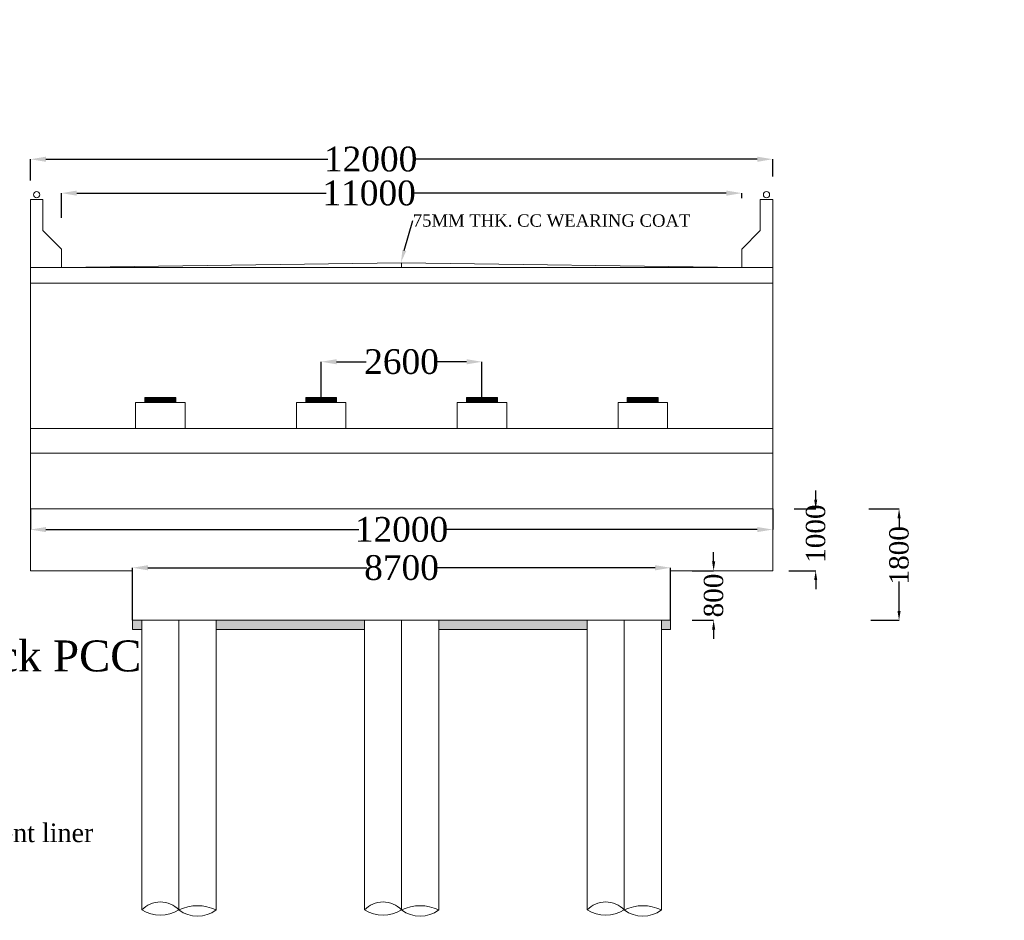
# Model space of a CAD drawing. Header units: millimetres. Extents: x -20950785 to 389010297, y -11535949 to 14056629.
# Tile 550 of 654: x 18206810 to 18238647, y -291530 to -262417. Entities that reach past the tile are written whole.
import ezdxf
from ezdxf import colors
from ezdxf.entities.mleader import LeaderData, LeaderLine
from ezdxf.math import Vec2, Vec3

# ---------------------------------------------------------------- set-up
doc = ezdxf.new("R2010")
doc.units = ezdxf.units.MM
doc.header["$LTSCALE"] = 60
doc.header["$MEASUREMENT"] = 0
doc.styles.add('PDF Arial Bold', font='times.ttf')
doc.dimstyles.get("Standard").update_dxf_attribs({"dimtxt": 400, "dimasz": 215, "dimexe": 0.18, "dimexo": 0.0625, "dimgap": 0.09, "dimtad": 0, "dimtih": 1, "dimtoh": 1, "dimdec": 0, "dimzin": 4, "dimdsep": 46, "dimtxsty": 'Standard', "dimblk": 'OPEN90', "dimcen": 0, "dimadec": 0, "dimazin": 1, "dimtfac": 1, "dimtdec": 0, "dimtix": 1, "dimtofl": 0, "dimtmove": 0, "dimatfit": 3, "dimldrblk": 'OPEN30', "dimfxl": 1, "dimtolj": 1, "dimtzin": 0, "dimarcsym": 0})

# ---------------------------------------------------------------- blocks, each defined once
blk = doc.blocks.new('*D3326')
at = {"color": 0, "linetype": 'Continuous', "lineweight": -2, "ltscale": 2, "transparency": 16777216}
for p, q in [((18207157, -278231), (18207157, -278899)), ((18231157, -278231), (18231157, -278899)), ((18207657, -278899), (18217771, -278899)), ((18230657, -278899), (18220544, -278899))]:
    blk.add_line(p, q, dxfattribs=at)
at = {"color": 0, "linetype": 'Continuous', "lineweight": 9, "ltscale": 2, "transparency": 16777216}
for points in [[(18207657, -278816), (18207657, -278983), (18207157, -278899)], [(18230657, -278816), (18230657, -278983), (18231157, -278899)]]:
    blk.add_solid(points, dxfattribs=at)
at = {"layer": 'Defpoints', "color": 0, "linetype": 'Continuous', "lineweight": 9, "ltscale": 2, "transparency": 16777216}
for p in [(18207157, -278231), (18231157, -278231), (18207157, -278899)]:
    blk.add_point(p, dxfattribs=at)
at = {"color": 0, "linetype": 'Continuous', "lineweight": 9, "ltscale": 2, "transparency": 16777216, "insert": (18219157, -278899), "char_height": 800, "attachment_point": 5, "style": 'PDF Arial Bold'}
blk.add_mtext('\\A1;12000', dxfattribs=at)
blk = doc.blocks.new('*D3327')
at = {"color": 0, "linetype": 'Continuous', "lineweight": -2, "ltscale": 2, "transparency": 16777216}
for p, q in [((18210457, -281831), (18210457, -280133)), ((18210957, -280134), (18218033, -280134)), ((18227357, -280134), (18220282, -280134)), ((18227857, -281831), (18227857, -280133))]:
    blk.add_line(p, q, dxfattribs=at)
at = {"color": 0, "linetype": 'Continuous', "lineweight": 9, "ltscale": 2, "transparency": 16777216}
for points in [[(18210957, -280050), (18210957, -280217), (18210457, -280134)], [(18227357, -280050), (18227357, -280217), (18227857, -280134)]]:
    blk.add_solid(points, dxfattribs=at)
at = {"layer": 'Defpoints', "color": 0, "linetype": 'Continuous', "lineweight": 9, "ltscale": 2, "transparency": 16777216}
for p in [(18210457, -280134), (18210457, -281831), (18227857, -281831)]:
    blk.add_point(p, dxfattribs=at)
at = {"color": 0, "linetype": 'Continuous', "lineweight": 9, "ltscale": 2, "transparency": 16777216, "insert": (18219157, -280134), "char_height": 800, "attachment_point": 5, "style": 'PDF Arial Bold'}
blk.add_mtext('\\A1;8700', dxfattribs=at)
blk = doc.blocks.new('*D3361')
at = {"color": 0, "linetype": 'Continuous', "lineweight": -2, "ltscale": 2, "transparency": 16777216}
for p, q in [((18208157, -268821), (18208157, -268024)), ((18208657, -268024), (18216722, -268024)), ((18229657, -268024), (18219495, -268024)), ((18230157, -268184), (18230157, -268024))]:
    blk.add_line(p, q, dxfattribs=at)
at = {"color": 0, "linetype": 'Continuous', "lineweight": 9, "ltscale": 2, "transparency": 16777216}
for points in [[(18208657, -267941), (18208657, -268107), (18208157, -268024)], [(18229657, -267941), (18229657, -268107), (18230157, -268024)]]:
    blk.add_solid(points, dxfattribs=at)
at = {"layer": 'Defpoints', "color": 0, "linetype": 'Continuous', "lineweight": 9, "ltscale": 2, "transparency": 16777216}
for p in [(18208157, -268024), (18230157, -268184), (18208157, -268821)]:
    blk.add_point(p, dxfattribs=at)
at = {"color": 0, "linetype": 'Continuous', "lineweight": 9, "ltscale": 2, "transparency": 16777216, "insert": (18218108, -268024), "char_height": 800, "attachment_point": 5, "style": 'PDF Arial Bold'}
blk.add_mtext('\\A1;11000', dxfattribs=at)
blk = doc.blocks.new('*D3362')
at = {"color": 0, "linetype": 'Continuous', "lineweight": -2, "ltscale": 2, "transparency": 16777216}
for p, q in [((18207157, -267616), (18207157, -266928)), ((18207657, -266928), (18216771, -266928)), ((18230657, -266928), (18219544, -266928)), ((18231157, -267484), (18231157, -266928))]:
    blk.add_line(p, q, dxfattribs=at)
at = {"color": 0, "linetype": 'Continuous', "lineweight": 9, "ltscale": 2, "transparency": 16777216}
for points in [[(18207657, -266845), (18207657, -267012), (18207157, -266928)], [(18230657, -266845), (18230657, -267012), (18231157, -266928)]]:
    blk.add_solid(points, dxfattribs=at)
at = {"layer": 'Defpoints', "color": 0, "linetype": 'Continuous', "lineweight": 9, "ltscale": 2, "transparency": 16777216}
for p in [(18207157, -266928), (18207157, -267616), (18231157, -267484)]:
    blk.add_point(p, dxfattribs=at)
at = {"color": 0, "linetype": 'Continuous', "lineweight": 9, "ltscale": 2, "transparency": 16777216, "insert": (18218157, -266928), "char_height": 800, "attachment_point": 5, "style": 'PDF Arial Bold'}
blk.add_mtext('\\A1;12000', dxfattribs=at)
blk = doc.blocks.new('*D3381')
at = {"color": 0, "linetype": 'Continuous', "lineweight": -2, "ltscale": 2, "transparency": 16777216}
for p, q in [((18234264, -278231), (18235244, -278231)), ((18235244, -278531), (18235244, -278878)), ((18235244, -281531), (18235244, -280583)), ((18234327, -281831), (18235244, -281831))]:
    blk.add_line(p, q, dxfattribs=at)
at = {"color": 0, "linetype": 'Continuous', "lineweight": 9, "ltscale": 2, "transparency": 16777216}
for points in [[(18235194, -278531), (18235294, -278531), (18235244, -278231)], [(18235194, -281531), (18235294, -281531), (18235244, -281831)]]:
    blk.add_solid(points, dxfattribs=at)
at = {"layer": 'Defpoints', "color": 0, "linetype": 'Continuous', "lineweight": 9, "ltscale": 2, "transparency": 16777216}
for p in [(18234264, -278231), (18234327, -281831), (18235244, -281831)]:
    blk.add_point(p, dxfattribs=at)
at = {"color": 0, "linetype": 'Continuous', "lineweight": 9, "ltscale": 2, "transparency": 16777216, "insert": (18235244, -279731), "char_height": 500, "attachment_point": 5, "rotation": 90, "style": 'PDF Arial Bold'}
blk.add_mtext('\\A1;{\\H1.25x;1800}', dxfattribs=at)
blk = doc.blocks.new('*D3336')
at = {"color": 0, "linetype": 'Continuous', "lineweight": -2, "ltscale": 2, "transparency": 16777216}
for p, q in [((18229248, -279931), (18229248, -279631)), ((18228553, -280231), (18229248, -280231)), ((18228553, -281831), (18229248, -281831)), ((18229248, -282131), (18229248, -282431))]:
    blk.add_line(p, q, dxfattribs=at)
at = {"color": 0, "linetype": 'Continuous', "lineweight": 9, "ltscale": 2, "transparency": 16777216}
for points in [[(18229198, -279931), (18229298, -279931), (18229248, -280231)], [(18229198, -282131), (18229298, -282131), (18229248, -281831)]]:
    blk.add_solid(points, dxfattribs=at)
at = {"layer": 'Defpoints', "color": 0, "linetype": 'Continuous', "lineweight": 9, "ltscale": 2, "transparency": 16777216}
for p in [(18228553, -280231), (18228553, -281831), (18229248, -281831)]:
    blk.add_point(p, dxfattribs=at)
at = {"color": 0, "linetype": 'Continuous', "lineweight": 9, "ltscale": 2, "transparency": 16777216, "insert": (18229248, -281031), "char_height": 500, "attachment_point": 5, "rotation": 90, "style": 'PDF Arial Bold'}
blk.add_mtext('\\A1;{\\H1.25x;800}', dxfattribs=at)
blk = doc.blocks.new('*D3337')
at = {"color": 0, "linetype": 'Continuous', "lineweight": -2, "ltscale": 2, "transparency": 16777216}
for p, q in [((18232548, -277931), (18232548, -277631)), ((18231853, -278231), (18232548, -278231)), ((18231684, -280231), (18232548, -280231)), ((18232548, -280531), (18232548, -280831))]:
    blk.add_line(p, q, dxfattribs=at)
at = {"color": 0, "linetype": 'Continuous', "lineweight": 9, "ltscale": 2, "transparency": 16777216}
for points in [[(18232498, -277931), (18232598, -277931), (18232548, -278231)], [(18232498, -280531), (18232598, -280531), (18232548, -280231)]]:
    blk.add_solid(points, dxfattribs=at)
at = {"layer": 'Defpoints', "color": 0, "linetype": 'Continuous', "lineweight": 9, "ltscale": 2, "transparency": 16777216}
for p in [(18231853, -278231), (18231684, -280231), (18232548, -280231)]:
    blk.add_point(p, dxfattribs=at)
at = {"color": 0, "linetype": 'Continuous', "lineweight": 9, "ltscale": 2, "transparency": 16777216, "insert": (18232548, -279031), "char_height": 500, "attachment_point": 5, "rotation": 90, "style": 'PDF Arial Bold'}
blk.add_mtext('\\A1;{\\H1.25x;1000}', dxfattribs=at)
blk = doc.blocks.new('*D4195')
at = {"color": 0, "linetype": 'Continuous', "lineweight": -2, "ltscale": 2, "transparency": 16777216}
for p, q in [((18216557, -274631), (18216557, -273475)), ((18217057, -273475), (18218010, -273475)), ((18221257, -273475), (18220305, -273475)), ((18221757, -274631), (18221757, -273475))]:
    blk.add_line(p, q, dxfattribs=at)
at = {"color": 0, "linetype": 'Continuous', "lineweight": 9, "ltscale": 2, "transparency": 16777216}
for points in [[(18217057, -273392), (18217057, -273558), (18216557, -273475)], [(18221257, -273392), (18221257, -273558), (18221757, -273475)]]:
    blk.add_solid(points, dxfattribs=at)
at = {"layer": 'Defpoints', "color": 0, "linetype": 'Continuous', "lineweight": 9, "ltscale": 2, "transparency": 16777216}
for p in [(18221757, -273475), (18216557, -274631), (18221757, -274631)]:
    blk.add_point(p, dxfattribs=at)
at = {"color": 0, "linetype": 'Continuous', "lineweight": 9, "ltscale": 2, "transparency": 16777216, "insert": (18219157, -273475), "char_height": 800, "attachment_point": 5, "style": 'PDF Arial Bold'}
blk.add_mtext('\\A1;2600', dxfattribs=at)

msp = doc.modelspace()

# ---------------------------------------------------------------- hatches: boundary and pattern name
at = {"linetype": 'Continuous', "lineweight": 9, "ltscale": 2}
h = msp.add_hatch(dxfattribs=at)
h.set_pattern_fill('ANSI31', scale=2)
h.set_pattern_definition([(45, (-6007746.0158, 3140122.11047), (-0.1767766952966, 0.1767766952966), [])])
h.paths.add_polyline_path([(18211857.33, -274630.89), (18210857.33, -274630.89), (18210857.33, -274790.89), (18211857.33, -274790.89)])
h = msp.add_hatch(dxfattribs=at)
h.set_pattern_fill('ANSI31', scale=20)
h.set_pattern_definition([(45, (18216413.9842, -274680.8895), (-1.76776695, 1.76776695), [])])
h.paths.add_polyline_path([(18217057.33, -274630.89), (18216057.33, -274630.89), (18216057.33, -274790.89), (18217057.33, -274790.89)])
h.paths.add_polyline_path([(18222257.33, -274630.89), (18221257.33, -274630.89), (18221257.33, -274790.89), (18222257.33, -274790.89)])
h.paths.add_polyline_path([(18227457.33, -274630.89), (18226457.33, -274630.89), (18226457.33, -274790.89), (18227457.33, -274790.89)])
h = msp.add_hatch(dxfattribs=at)
h.set_pattern_fill('AR-CONC', scale=50)
h.set_pattern_definition([(50, (1726308.83, 118724.56), (358.6300913, -31.3760675), [37.5, -412.5]), (355, (1726308.83, 118724.56), (-69.375667, 376.096067), [30, -330]), (100.4514445, (1726338.72, 118721.94), (289.254423, 344.7199955), [31.870096, -350.571056]), (46.1842, (1726308.83, 118824.56), (533.620665, -82.75964), [56.25, -618.75]), (96.6356355, (1726353.3, 118817.66), (467.330973, 487.0593), [47.805171, -525.85688]), (351.184164, (1726308.83, 118824.56), (467.330973, 487.0593), [45, -495]), (21, (1726358.83, 118799.56), (298.453526, -201.3094453), [37.5, -412.5]), (326, (1726358.83, 118799.56), (121.657666, 362.5750225), [30, -330]), (71.4514447, (1726383.7, 118782.8), (420.1111884, 161.2655764), [31.870095, -350.571056]), (37.5, (1726308.83, 118724.56), (6.0799277, 166.4469269), [0, -326, 0, -335, 0, -331.25]), (7.5, (1726308.83, 118724.56), (131.5347687, 197.205856), [0, -191, 0, -318.5, 0, -126.25]), (327.5, (1726197.33, 118724.56), (266.9112181, -11.2774359), [0, -125, 0, -390, 0, -517.5]), (317.5, (1726147.33, 118724.56), (291.5930847, 50.0524912), [0, -162.5, 0, -259, 0, -367.5])])
h.paths.add_polyline_path([(18217957.33, -281830.89), (18213157.33, -281830.89), (18213157.33, -282130.89), (18217957.33, -282130.89)])
h.paths.add_polyline_path([(18225157.33, -281830.89), (18220357.33, -281830.89), (18220357.33, -282130.89), (18225157.33, -282130.89)])
h.paths.add_polyline_path([(18227857.33, -281830.89), (18227557.33, -281830.89), (18227557.33, -282130.89), (18227857.33, -282130.89)])
h.paths.add_polyline_path([(18210757.33, -281830.89), (18210457.33, -281830.89), (18210457.33, -282130.89), (18210757.33, -282130.89)])
h.paths.add_polyline_path([(18195315, -281830.89), (18190515, -281830.89), (18190515, -282130.89), (18195315, -282130.89)])
h.paths.add_polyline_path([(18198015, -281830.89), (18197715, -281830.89), (18197715, -282130.89), (18198015, -282130.89)])
h.paths.add_polyline_path([(18188115, -281830.89), (18183315, -281830.89), (18183315, -282130.89), (18188115, -282130.89)])
h.paths.add_polyline_path([(18180915, -281830.89), (18180615, -281830.89), (18180615, -282130.89), (18180915, -282130.89)])

# ---------------------------------------------------------------- linework, layer by layer
at = {"color": 7, "linetype": 'Continuous', "lineweight": 9, "ltscale": 2}
for p, q in [((18207157.33, -270430.89), (18207157.33, -268230.89)), ((18207157.33, -268230.89), (18207557.33, -268230.89)), ((18207557.33, -268230.89), (18207557.33, -269230.89)), ((18231157.33, -268230.89), (18230757.33, -268230.89)), ((18230757.33, -268230.89), (18230757.33, -269230.89)), ((18231157.33, -270430.89), (18231157.33, -268230.89)), ((18207557.33, -269230.89), (18208157.33, -269830.89)), ((18230757.33, -269230.89), (18230157.33, -269830.89)), ((18208157.33, -270430.89), (18208157.33, -269830.89)), ((18230157.33, -270430.89), (18230157.33, -269830.89)), ((18207157.33, -278230.89), (18207157.33, -270280.89)), ((18219157.33, -270280.89), (18208157.33, -270430.89)), ((18219157.33, -270280.89), (18219157.33, -270430.89)), ((18219157.33, -270280.89), (18230157.33, -270430.89)), ((18231157.33, -278230.89), (18231157.33, -270280.89)), ((18231157.33, -270430.89), (18207157.33, -270430.89)), ((18231157.33, -270930.89), (18207157.33, -270930.89)), ((18210857.33, -274790.89), (18210857.33, -274630.89)), ((18211857.33, -274630.89), (18210857.33, -274630.89)), ((18211857.33, -274790.89), (18211857.33, -274630.89)), ((18216057.33, -274790.89), (18216057.33, -274630.89)), ((18217057.33, -274630.89), (18216057.33, -274630.89)), ((18217057.33, -274790.89), (18217057.33, -274630.89)), ((18221257.33, -274790.89), (18221257.33, -274630.89)), ((18222257.33, -274630.89), (18221257.33, -274630.89)), ((18222257.33, -274790.89), (18222257.33, -274630.89)), ((18226457.33, -274790.89), (18226457.33, -274630.89)), ((18227457.33, -274630.89), (18226457.33, -274630.89)), ((18227457.33, -274790.89), (18227457.33, -274630.89)), ((18212157.33, -274790.89), (18210557.33, -274790.89)), ((18210557.33, -275630.89), (18210557.33, -274790.89)), ((18212157.33, -275630.89), (18212157.33, -274790.89)), ((18217357.33, -274790.89), (18215757.33, -274790.89)), ((18215757.33, -275630.89), (18215757.33, -274790.89)), ((18217357.33, -275630.89), (18217357.33, -274790.89)), ((18222557.33, -274790.89), (18220957.33, -274790.89)), ((18220957.33, -275630.89), (18220957.33, -274790.89)), ((18222557.33, -275630.89), (18222557.33, -274790.89)), ((18227757.33, -274790.89), (18226157.33, -274790.89)), ((18226157.33, -275630.89), (18226157.33, -274790.89)), ((18227757.33, -275630.89), (18227757.33, -274790.89)), ((18231157.33, -275630.89), (18207157.33, -275630.89)), ((18231157.33, -276430.89), (18207157.33, -276430.89)), ((18231157.33, -278230.89), (18207157.33, -278230.89)), ((18207157.33, -280230.89), (18207157.33, -278230.89)), ((18207157.33, -280230.89), (18207157.33, -278230.89)), ((18231157.33, -278230.89), (18231157.33, -280230.89)), ((18231157.33, -280230.89), (18231157.33, -278230.89)), ((18210457.33, -280230.89), (18207157.33, -280230.89)), ((18210457.33, -280230.89), (18210457.33, -281830.89)), ((18227857.33, -280230.89), (18227857.33, -281830.89)), ((18231157.33, -280230.89), (18227857.33, -280230.89)), ((18227857.33, -281830.89), (18210457.33, -281830.89)), ((18210457.33, -281830.89), (18210457.33, -282130.89)), ((18210757.33, -288212.69), (18210757.33, -281830.89)), ((18211957.33, -288212.69), (18211957.33, -281830.89)), ((18213157.33, -288212.69), (18213157.33, -281830.89)), ((18217957.33, -288212.69), (18217957.33, -281830.89)), ((18219157.33, -288212.69), (18219157.33, -281830.89)), ((18220357.33, -288212.69), (18220357.33, -281830.89)), ((18225157.33, -288212.69), (18225157.33, -281830.89)), ((18226357.33, -288212.69), (18226357.33, -281830.89)), ((18227557.33, -288212.69), (18227557.33, -281830.89)), ((18227857.33, -281830.89), (18227857.33, -282130.89)), ((18210757.33, -282130.89), (18210457.33, -282130.89)), ((18217957.33, -282130.89), (18213157.33, -282130.89)), ((18225157.33, -282130.89), (18220357.33, -282130.89)), ((18227857.33, -282130.89), (18227557.33, -282130.89)), ((18210757.33, -291194.31), (18210757.33, -288212.69)), ((18211957.33, -291194.31), (18211957.33, -288212.69)), ((18213157.33, -291194.31), (18213157.33, -288212.69)), ((18217957.33, -291194.31), (18217957.33, -288212.69)), ((18219157.33, -291194.31), (18219157.33, -288212.69)), ((18220357.33, -291194.31), (18220357.33, -288212.69)), ((18225157.33, -291194.31), (18225157.33, -288212.69)), ((18226357.33, -291194.31), (18226357.33, -288212.69)), ((18227557.33, -291194.31), (18227557.33, -288212.69))]:
    msp.add_line(p, q, dxfattribs=at)
for centre, radius in [((18317983, -285537.45), 347474.95), ((18207357.33, -268074.89), 100), ((18230957.33, -268074.89), 100)]:
    msp.add_circle(centre, radius, dxfattribs=at)
at = {"color": 7, "linetype": 'Continuous', "lineweight": 9}
for centre, radius, start, end in [((18211357.33, -291759.69), 824.41, 43.298588, 136.701412), ((18218557.33, -291759.69), 824.41, 43.298588, 136.701412), ((18225757.33, -291759.69), 824.41, 43.298588, 136.701412), ((18211357.33, -290244.51), 1123.43, 237.718709, 302.281291), ((18212557.33, -292450.58), 1392.2, 64.47076, 115.52924), ((18212557.33, -290415.26), 983.31, 232.39741, 307.60259), ((18218557.33, -290244.51), 1123.43, 237.718709, 302.281291), ((18219757.33, -292450.58), 1392.2, 64.47076, 115.52924), ((18219757.33, -290415.26), 983.31, 232.39741, 307.60259), ((18225757.33, -290244.51), 1123.43, 237.718709, 302.281291), ((18226957.33, -292450.58), 1392.2, 64.47076, 115.52924), ((18226957.33, -290415.26), 983.31, 232.39741, 307.60259)]:
    msp.add_arc(centre, radius, start, end, dxfattribs=at)

# ---------------------------------------------------------------- dimensions: what is measured, and where the dimension line sits
at = {"color": 7, "linetype": 'Continuous', "lineweight": 9, "ltscale": 2}
for base, p1, p2, text, picture, middle in [((18207157.33, -266928.5), (18231157.33, -267484), (18207157.33, -267616), '12000', '*D3362', (18218157.33, -266928.5)), ((18208157.33, -268024), (18230157.33, -268184.44), (18208157.33, -268821.44), '11000', '*D3361', (18218108.5, -268024))]:
    dim = msp.add_linear_dim(base=base, p1=p1, p2=p2, text=text, dimstyle='Standard', override={"dimtxt": 800, "dimasz": 500, "dimtxsty": 'PDF Arial Bold', "dimfxl": 300}, dxfattribs=at)
    dim.commit()
    dim.dimension.update_dxf_attribs({"geometry": picture, "text_midpoint": middle, "dimtype": 160})
for base, p1, p2, text, picture, middle in [((18221757.33, -273474.89), (18216557.33, -274630.89), (18221757.33, -274630.89), '2600', '*D4195', (18219157.33, -273474.89)), ((18207157.33, -278899.21), (18231157.33, -278230.89), (18207157.33, -278230.89), '12000', '*D3326', (18219157.33, -278899.21)), ((18210457.33, -280133.54), (18227857.33, -281830.89), (18210457.33, -281830.89), '8700', '*D3327', (18219157.33, -280133.54))]:
    dim = msp.add_linear_dim(base=base, p1=p1, p2=p2, text=text, dimstyle='Standard', override={"dimtxt": 800, "dimasz": 500, "dimtxsty": 'PDF Arial Bold', "dimfxl": 300}, dxfattribs=at)
    dim.commit()
    dim.dimension.update_dxf_attribs({"geometry": picture, "text_midpoint": middle})
for base, p1, p2, text, picture, middle in [((18232547.86, -280230.89), (18231852.68, -278230.89), (18231683.68, -280230.89), '{\\H1.25x;1000}', '*D3337', (18232547.86, -279030.89)), ((18235244, -281830.89), (18234264, -278230.89), (18234327.33, -281830.89), '{\\H1.25x;1800}', '*D3381', (18235244, -279730.89)), ((18229247.86, -281830.89), (18228552.68, -280230.89), (18228552.68, -281830.89), '{\\H1.25x;800}', '*D3336', (18229247.86, -281030.89))]:
    dim = msp.add_linear_dim(base=base, p1=p1, p2=p2, angle=90, text=text, dimstyle='Standard', override={"dimtxt": 500, "dimasz": 300, "dimtxsty": 'PDF Arial Bold', "dimfxl": 300}, dxfattribs=at)
    dim.commit()
    dim.dimension.update_dxf_attribs({"geometry": picture, "text_midpoint": middle, "dimtype": 160, "text_rotation": 90})

# ---------------------------------------------------------------- leaders
ml = msp.add_multileader_mtext('Standard', dxfattribs=at)
ml.set_content('{\\fTimes New Roman|b0|i0|c0|p18;75MM THK. CC WEARING COAT }', color=7)
ml.set_leader_properties()
ml.build(insert=Vec2(0, 0))
ml.multileader.update_dxf_attribs({"has_dogleg": 0, "text_right_attachment_type": 6, "dogleg_length": 0.36, "arrow_head_size": 400})
ctx = ml.context
ctx.base_point, ctx.char_height, ctx.arrow_head_size, ctx.landing_gap_size, ctx.plane_origin = Vec3(18219519.45, -268913.14), 400, 400, 0.18, Vec3(18229880.03, -270213.01)
ctx.right_attachment = 6
notes = []
notes.append((ctx, [(0, (1, 1, 0), (18219518.73, -268913.14), (1, 0), 0.72, [(0, [(18219137.51, -270261.06)], 0, [])])]))
ctx.mtext.insert, ctx.mtext.flow_direction = Vec3(18219519.63, -268708.67), 5
ml = msp.add_multileader_mtext('Standard', dxfattribs=at)
ml.set_content('{\\fTimes New Roman|b0|i0|c0|p18;\\C256;150mm thick PCC}', color=7)
ml.set_leader_properties()
ml.build(insert=Vec2(0, 0))
ml.multileader.update_dxf_attribs({"text_right_attachment_type": 6, "dogleg_length": 0.36, "arrow_head_size": 500})
ctx = ml.context
ctx.base_point, ctx.char_height, ctx.arrow_head_size, ctx.landing_gap_size, ctx.plane_origin = Vec3(18199498.74, -282994.78), 1000, 500, 0.09, Vec3(18198015, -282030.89)
ctx.right_attachment = 6
notes.append((ctx, [(0, (1, 1, 0), (18199498.38, -282994.78), (1, 0), 0.36, [(0, [(18198015, -282030.89)], 0, [])])]))
ctx.mtext.insert, ctx.mtext.flow_direction = Vec3(18199498.83, -282483.61), 5
ml = msp.add_multileader_mtext('Standard', dxfattribs=at)
ml.set_content('{\\fTimes New Roman|b0|i0|c0|p18;\\C256;6mm thick Permanent liner \\PRL 95.750M}', color=7)
ml.set_leader_properties()
ml.build(insert=Vec2(0, 0))
ml.multileader.update_dxf_attribs({"text_right_attachment_type": 6, "dogleg_length": 0.36, "arrow_head_size": 500})
ctx = ml.context
ctx.base_point, ctx.char_height, ctx.arrow_head_size, ctx.landing_gap_size, ctx.plane_origin = Vec3(18199427.49, -288707.81), 600, 500, 0.09, Vec3(18196982.13, -287743.92)
ctx.right_attachment, ctx.text_align_type = 6, 1
notes.append((ctx, [(0, (1, 1, 0), (18199427.13, -288707.81), (1, 0), 0.36, [(0, [(18196982.13, -289606.92)], 0, [])])]))
ctx.mtext.insert, ctx.mtext.alignment, ctx.mtext.flow_direction = Vec3(18204245.97, -288401.76), 2, 5
for ctx, leaders in notes:
    for number, flags, end, landing, length, lines in leaders:
        leader = LeaderData()
        leader.index, (leader.has_last_leader_line, leader.has_dogleg_vector, leader.attachment_direction) = number, flags
        leader.last_leader_point, leader.dogleg_vector, leader.dogleg_length = Vec3(end), Vec3(landing), length
        for number, points, colour, breaks in lines:
            line = LeaderLine()
            line.index, line.vertices, line.color, line.breaks = number, Vec3.list(points), colors.encode_raw_color(colour), breaks
            leader.lines.append(line)
        ctx.leaders.append(leader)

doc.saveas('drawing.dxf')
